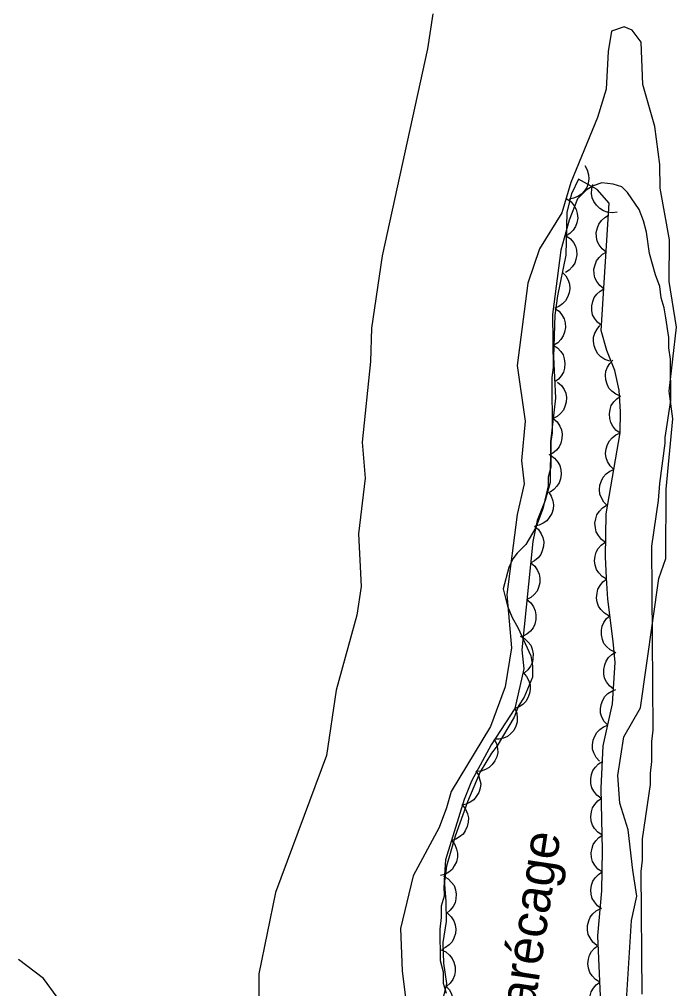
# Model space of a CAD drawing. Extents: x 282461 to 284471, y 5554090 to 5557646.
# Drawn here: x 283686.1 to 283739.6, y 5556240.1 to 5556319.1 of the extents above; entities that cross this region are included whole.
import ezdxf

# ---------------------------------------------------------------- set-up
doc = ezdxf.new("R2010")
doc.units = 0
for name, color, linetype in [('Niveau 1', 7, 'Continuous'), ('Niveau 2', 7, 'Continuous'), ('Niveau 44', 7, 'Continuous'), ('Niveau 7', 7, 'Continuous')]:
    doc.layers.add(name, color=color, linetype=linetype)

msp = doc.modelspace()

# ---------------------------------------------------------------- linework, layer by layer
at = {"layer": 'Niveau 1'}
for points in [[(283719.77, 5556319.58), (283719.34, 5556316.74), (283715.65, 5556299.85), (283714.77, 5556293.96), (283714.7, 5556291.23), (283714.03, 5556284.67), (283714.26, 5556281.72), (283713.71, 5556277.18), (283713.95, 5556272.88), (283713.58, 5556270.55)], [(283713.58, 5556270.55), (283711.9, 5556264.45), (283711.12, 5556259.1), (283706.96, 5556247.93), (283705.59, 5556241.31), (283705.59, 5556235.66)], [(283689.18, 5556239.4), (283688.05, 5556240.94), (283686.03, 5556242.47)]]:
    msp.add_lwpolyline(points, dxfattribs=at)
at = {"layer": 'Niveau 2'}
msp.add_lwpolyline([(283735.53, 5556238.7), (283735.96, 5556245.65), (283736.4, 5556247.64), (283736.07, 5556249.75), (283735.69, 5556253.06), (283735.01, 5556255.22), (283734.84, 5556257.49), (283735.34, 5556260.64), (283736.71, 5556263.01), (283738.18, 5556273.54), (283738.77, 5556275.18), (283738.8, 5556280.82), (283739.33, 5556286.56), (283739.03, 5556288.83), (283739.64, 5556294.04), (283739.03, 5556297.75), (283739.05, 5556301.15), (283738.31, 5556305.38), (283738.28, 5556307.29), (283737.88, 5556310.41), (283736.88, 5556313.82), (283736.74, 5556317.28), (283736.03, 5556318.24), (283735.38, 5556318.51), (283734.33, 5556318.17), (283734.07, 5556316.5), (283733.9, 5556313.43), (283733.2, 5556311.14), (283731.01, 5556305.83), (283730.28, 5556303.37), (283728.46, 5556300.41), (283727.53, 5556297.63), (283726.65, 5556290.91), (283727.31, 5556286.37), (283727, 5556283.16), (283727.21, 5556281.26), (283726.65, 5556278.76), (283725.82, 5556272.23), (283726.18, 5556267.88), (283725.67, 5556264.72), (283724.49, 5556261.47), (283721.26, 5556256.17), (283720.9, 5556254.84), (283720.3, 5556253.24), (283718.17, 5556249.31), (283717.14, 5556245.01), (283717.28, 5556241.55), (283717.82, 5556237.19)], dxfattribs=at)
at = {"layer": 'Niveau 44'}
for points in [[(283732.15, 5556307.21), (283732.36, 5556306.85), (283732.47, 5556306.46), (283732.5, 5556306.13), (283732.44, 5556305.78), (283732.32, 5556305.43), (283732.1, 5556305.12), (283731.89, 5556304.87), (283731.59, 5556304.68), (283731.25, 5556304.54), (283730.9, 5556304.48)], [(283733.53, 5556237.64), (283733.21, 5556244.4), (283733.55, 5556248.08), (283733.59, 5556251.39), (283733.5, 5556256.45), (283733.65, 5556259.9), (283734.42, 5556263.32), (283734.63, 5556266.69), (283734.48, 5556268.42), (283734.03, 5556271.86), (283733.92, 5556273.61), (283733.84, 5556275.31), (283733.9, 5556278.82), (283735.03, 5556285.43), (283735.06, 5556287.14), (283734.96, 5556288.89), (283734.62, 5556290.49), (283733.96, 5556292.12), (283733.5, 5556293.76), (283734.15, 5556304.15), (283733.17, 5556305.26), (283731.64, 5556306.1), (283731.09, 5556304.9), (283730.69, 5556303.41), (283730.61, 5556299.9), (283729.93, 5556296.6), (283729.71, 5556295.01), (283729.62, 5556291.63)], [(283734.81, 5556303.41), (283734.39, 5556303.35), (283733.99, 5556303.42), (283733.68, 5556303.52), (283733.38, 5556303.71), (283733.12, 5556303.97), (283732.91, 5556304.29), (283732.77, 5556304.59), (283732.72, 5556304.94), (283732.73, 5556305.31), (283732.82, 5556305.66)], [(283730.71, 5556304.49), (283731.06, 5556304.25), (283731.3, 5556303.93), (283731.47, 5556303.64), (283731.55, 5556303.3), (283731.58, 5556302.93), (283731.5, 5556302.55), (283731.41, 5556302.24), (283731.21, 5556301.95), (283730.95, 5556301.68), (283730.65, 5556301.49)], [(283733.9, 5556300.16), (283733.57, 5556300.42), (283733.33, 5556300.75), (283733.18, 5556301.04), (283733.11, 5556301.39), (283733.1, 5556301.76), (283733.19, 5556302.13), (283733.3, 5556302.44), (283733.51, 5556302.72), (283733.78, 5556302.98), (283734.09, 5556303.16)], [(283730.65, 5556301.49), (283730.99, 5556301.25), (283731.24, 5556300.93), (283731.4, 5556300.64), (283731.48, 5556300.3), (283731.51, 5556299.93), (283731.43, 5556299.55), (283731.34, 5556299.24), (283731.14, 5556298.95), (283730.88, 5556298.68), (283730.58, 5556298.49)], [(283733.71, 5556297.17), (283733.38, 5556297.42), (283733.15, 5556297.75), (283732.99, 5556298.05), (283732.92, 5556298.39), (283732.91, 5556298.76), (283733, 5556299.13), (283733.11, 5556299.44), (283733.32, 5556299.72), (283733.59, 5556299.98), (283733.9, 5556300.16)], [(283730.33, 5556298.52), (283730.62, 5556298.22), (283730.8, 5556297.86), (283730.92, 5556297.55), (283730.93, 5556297.19), (283730.89, 5556296.83), (283730.75, 5556296.47), (283730.6, 5556296.18), (283730.35, 5556295.93), (283730.05, 5556295.72), (283729.72, 5556295.58)], [(283733.53, 5556294.17), (283733.19, 5556294.43), (283732.96, 5556294.76), (283732.8, 5556295.05), (283732.74, 5556295.4), (283732.73, 5556295.77), (283732.81, 5556296.14), (283732.92, 5556296.45), (283733.13, 5556296.73), (283733.4, 5556296.98), (283733.71, 5556297.17)], [(283729.72, 5556295.57), (283730.06, 5556295.33), (283730.31, 5556295), (283730.48, 5556294.72), (283730.56, 5556294.38), (283730.58, 5556294.01), (283730.51, 5556293.63), (283730.41, 5556293.32), (283730.21, 5556293.03), (283729.95, 5556292.76), (283729.65, 5556292.57)], [(283734.2, 5556291.27), (283733.8, 5556291.4), (283733.47, 5556291.63), (283733.23, 5556291.86), (283733.05, 5556292.16), (283732.92, 5556292.51), (283732.88, 5556292.89), (283732.88, 5556293.22), (283732.99, 5556293.55), (283733.16, 5556293.88), (283733.39, 5556294.16)], [(283729.58, 5556292.57), (283729.93, 5556292.35), (283730.2, 5556292.05), (283730.39, 5556291.77), (283730.49, 5556291.44), (283730.54, 5556291.07), (283730.5, 5556290.69), (283730.42, 5556290.37), (283730.24, 5556290.07), (283730.01, 5556289.79), (283729.72, 5556289.57)], [(283729.62, 5556291.63), (283729.78, 5556288.24), (283729.37, 5556284.69), (283729.34, 5556281.37), (283728.92, 5556279.9), (283728.28, 5556278.27), (283727.94, 5556276.57), (283727.02, 5556267.73), (283727.2, 5556266.17), (283726.46, 5556262.94)], [(283735.06, 5556288.41), (283734.68, 5556288.57), (283734.36, 5556288.82), (283734.13, 5556289.06), (283733.97, 5556289.38), (283733.87, 5556289.73), (283733.85, 5556290.11), (283733.87, 5556290.44), (283734, 5556290.77), (283734.19, 5556291.08), (283734.44, 5556291.34)], [(283729.93, 5556289.56), (283730.25, 5556289.29), (283730.47, 5556288.95), (283730.61, 5556288.65), (283730.66, 5556288.3), (283730.65, 5556287.93), (283730.54, 5556287.56), (283730.42, 5556287.26), (283730.19, 5556286.99), (283729.91, 5556286.75), (283729.59, 5556286.58)], [(283735.03, 5556285.4), (283734.69, 5556285.64), (283734.44, 5556285.96), (283734.27, 5556286.25), (283734.19, 5556286.59), (283734.16, 5556286.96), (283734.23, 5556287.33), (283734.32, 5556287.64), (283734.52, 5556287.94), (283734.78, 5556288.2), (283735.08, 5556288.4)], [(283729.59, 5556286.58), (283729.91, 5556286.31), (283730.12, 5556285.97), (283730.26, 5556285.67), (283730.31, 5556285.32), (283730.3, 5556284.95), (283730.2, 5556284.58), (283730.07, 5556284.28), (283729.85, 5556284.01), (283729.56, 5556283.77), (283729.24, 5556283.6)], [(283734.52, 5556282.44), (283734.22, 5556282.73), (283734.02, 5556283.09), (283733.9, 5556283.39), (283733.86, 5556283.74), (283733.9, 5556284.11), (283734.02, 5556284.47), (283734.16, 5556284.77), (283734.4, 5556285.02), (283734.7, 5556285.25), (283735.02, 5556285.4)], [(283729.36, 5556283.59), (283729.7, 5556283.36), (283729.96, 5556283.04), (283730.13, 5556282.75), (283730.21, 5556282.41), (283730.24, 5556282.05), (283730.18, 5556281.67), (283730.08, 5556281.35), (283729.89, 5556281.06), (283729.63, 5556280.79), (283729.33, 5556280.59)], [(283734.01, 5556279.48), (283733.71, 5556279.77), (283733.51, 5556280.13), (283733.39, 5556280.43), (283733.36, 5556280.78), (283733.39, 5556281.15), (283733.52, 5556281.51), (283733.66, 5556281.81), (283733.9, 5556282.07), (283734.19, 5556282.29), (283734.52, 5556282.44)], [(283729.19, 5556280.6), (283729.43, 5556280.26), (283729.55, 5556279.87), (283729.61, 5556279.54), (283729.57, 5556279.19), (283729.47, 5556278.84), (283729.27, 5556278.51), (283729.07, 5556278.25), (283728.78, 5556278.05), (283728.45, 5556277.89), (283728.1, 5556277.81)], [(283733.86, 5556276.49), (283733.52, 5556276.73), (283733.27, 5556277.05), (283733.1, 5556277.34), (283733.02, 5556277.68), (283732.99, 5556278.05), (283733.06, 5556278.42), (283733.15, 5556278.74), (283733.35, 5556279.03), (283733.61, 5556279.3), (283733.91, 5556279.49)], [(283728.07, 5556277.8), (283728.39, 5556277.53), (283728.61, 5556277.19), (283728.75, 5556276.89), (283728.81, 5556276.54), (283728.8, 5556276.17), (283728.7, 5556275.8), (283728.58, 5556275.5), (283728.35, 5556275.23), (283728.07, 5556274.98), (283727.76, 5556274.81)], [(283733.93, 5556273.49), (283733.57, 5556273.71), (283733.3, 5556274.01), (283733.11, 5556274.29), (283733.01, 5556274.62), (283732.96, 5556274.99), (283733, 5556275.37), (283733.08, 5556275.69), (283733.26, 5556275.99), (283733.5, 5556276.27), (283733.78, 5556276.49)], [(283727.76, 5556274.81), (283728.08, 5556274.54), (283728.3, 5556274.2), (283728.44, 5556273.91), (283728.5, 5556273.56), (283728.49, 5556273.19), (283728.39, 5556272.82), (283728.27, 5556272.52), (283728.04, 5556272.24), (283727.76, 5556272), (283727.45, 5556271.83)], [(283734.12, 5556270.5), (283733.76, 5556270.71), (283733.48, 5556271.01), (283733.29, 5556271.28), (283733.18, 5556271.61), (283733.12, 5556271.98), (283733.16, 5556272.36), (283733.23, 5556272.68), (283733.41, 5556272.98), (283733.64, 5556273.27), (283733.93, 5556273.49)], [(283727.45, 5556271.83), (283727.77, 5556271.56), (283727.99, 5556271.22), (283728.13, 5556270.92), (283728.18, 5556270.57), (283728.18, 5556270.2), (283728.08, 5556269.83), (283727.96, 5556269.53), (283727.73, 5556269.26), (283727.45, 5556269.01), (283727.14, 5556268.84)], [(283734.6, 5556267.53), (283734.22, 5556267.72), (283733.93, 5556268), (283733.72, 5556268.25), (283733.59, 5556268.58), (283733.51, 5556268.94), (283733.52, 5556269.32), (283733.57, 5556269.65), (283733.72, 5556269.96), (283733.94, 5556270.27), (283734.21, 5556270.51)], [(283726.89, 5556268.84), (283727.26, 5556268.65), (283727.55, 5556268.36), (283727.76, 5556268.1), (283727.88, 5556267.78), (283727.96, 5556267.41), (283727.94, 5556267.03), (283727.89, 5556266.71), (283727.73, 5556266.39), (283727.51, 5556266.09), (283727.24, 5556265.86)], [(283734.5, 5556264.53), (283734.16, 5556264.79), (283733.93, 5556265.12), (283733.77, 5556265.41), (283733.71, 5556265.76), (283733.7, 5556266.12), (283733.78, 5556266.5), (283733.89, 5556266.81), (283734.1, 5556267.09), (283734.37, 5556267.34), (283734.68, 5556267.53)], [(283727.13, 5556265.87), (283727.42, 5556265.56), (283727.59, 5556265.19), (283727.7, 5556264.88), (283727.71, 5556264.53), (283727.66, 5556264.16), (283727.51, 5556263.81), (283727.36, 5556263.52), (283727.1, 5556263.28), (283726.8, 5556263.07), (283726.46, 5556262.94)], [(283734.03, 5556261.58), (283733.74, 5556261.88), (283733.56, 5556262.25), (283733.45, 5556262.56), (283733.44, 5556262.91), (283733.49, 5556263.28), (283733.64, 5556263.63), (283733.79, 5556263.92), (283734.05, 5556264.16), (283734.35, 5556264.37), (283734.69, 5556264.5)], [(283726.46, 5556262.94), (283724.53, 5556259.99), (283722.93, 5556257.01), (283722.33, 5556255.52), (283720.81, 5556250.61), (283720.69, 5556248.95), (283720.84, 5556247.2), (283720.87, 5556245.58), (283720.59, 5556243.86), (283720.64, 5556242.18), (283720.9, 5556240.51), (283720.08, 5556237.06)], [(283726.46, 5556262.94), (283726.62, 5556262.55), (283726.66, 5556262.15), (283726.65, 5556261.82), (283726.54, 5556261.49), (283726.37, 5556261.16), (283726.11, 5556260.88), (283725.86, 5556260.66), (283725.54, 5556260.52), (283725.18, 5556260.43), (283724.82, 5556260.43)], [(283733.37, 5556258.65), (283733.08, 5556258.95), (283732.9, 5556259.32), (283732.8, 5556259.63), (283732.78, 5556259.98), (283732.83, 5556260.35), (283732.98, 5556260.7), (283733.13, 5556260.99), (283733.39, 5556261.23), (283733.69, 5556261.44), (283734.03, 5556261.58)], [(283724.78, 5556260.45), (283724.97, 5556260.08), (283725.05, 5556259.68), (283725.07, 5556259.35), (283724.98, 5556259.01), (283724.84, 5556258.67), (283724.6, 5556258.37), (283724.38, 5556258.13), (283724.07, 5556257.96), (283723.72, 5556257.84), (283723.36, 5556257.81)], [(283733.46, 5556255.62), (283733.13, 5556255.87), (283732.89, 5556256.2), (283732.73, 5556256.48), (283732.65, 5556256.83), (283732.64, 5556257.2), (283732.72, 5556257.57), (283732.82, 5556257.88), (283733.02, 5556258.17), (283733.29, 5556258.43), (283733.59, 5556258.62)], [(283723.27, 5556257.85), (283723.5, 5556257.5), (283723.62, 5556257.11), (283723.68, 5556256.79), (283723.63, 5556256.44), (283723.52, 5556256.09), (283723.32, 5556255.76), (283723.12, 5556255.5), (283722.83, 5556255.3), (283722.5, 5556255.14), (283722.15, 5556255.07)], [(283722.19, 5556255.05), (283722.45, 5556254.73), (283722.6, 5556254.35), (283722.68, 5556254.03), (283722.66, 5556253.68), (283722.59, 5556253.31), (283722.41, 5556252.97), (283722.24, 5556252.7), (283721.96, 5556252.47), (283721.64, 5556252.29), (283721.3, 5556252.18)], [(283733.57, 5556252.62), (283733.22, 5556252.85), (283732.96, 5556253.16), (283732.78, 5556253.44), (283732.68, 5556253.77), (283732.64, 5556254.14), (283732.7, 5556254.52), (283732.78, 5556254.84), (283732.97, 5556255.13), (283733.22, 5556255.41), (283733.51, 5556255.62)], [(283733.57, 5556249.62), (283733.23, 5556249.85), (283732.97, 5556250.17), (283732.8, 5556250.46), (283732.72, 5556250.8), (283732.69, 5556251.17), (283732.76, 5556251.55), (283732.85, 5556251.86), (283733.05, 5556252.15), (283733.3, 5556252.42), (283733.6, 5556252.62)], [(283721.3, 5556252.18), (283721.56, 5556251.86), (283721.71, 5556251.48), (283721.79, 5556251.16), (283721.78, 5556250.81), (283721.7, 5556250.45), (283721.53, 5556250.11), (283721.35, 5556249.83), (283721.08, 5556249.61), (283720.75, 5556249.42), (283720.41, 5556249.32)], [(283733.53, 5556246.62), (283733.19, 5556246.85), (283732.94, 5556247.17), (283732.77, 5556247.46), (283732.68, 5556247.8), (283732.65, 5556248.17), (283732.72, 5556248.54), (283732.81, 5556248.86), (283733.01, 5556249.15), (283733.27, 5556249.42), (283733.57, 5556249.62)], [(283720.66, 5556249.26), (283721.03, 5556249.06), (283721.31, 5556248.76), (283721.51, 5556248.5), (283721.62, 5556248.17), (283721.69, 5556247.8), (283721.66, 5556247.42), (283721.6, 5556247.1), (283721.43, 5556246.79), (283721.2, 5556246.5), (283720.92, 5556246.27)], [(283720.98, 5556246.26), (283721.28, 5556245.97), (283721.49, 5556245.62), (283721.61, 5556245.31), (283721.65, 5556244.96), (283721.62, 5556244.59), (283721.49, 5556244.23), (283721.36, 5556243.93), (283721.12, 5556243.67), (283720.82, 5556243.45), (283720.5, 5556243.3)], [(283733.14, 5556243.63), (283732.82, 5556243.9), (283732.59, 5556244.24), (283732.44, 5556244.53), (283732.39, 5556244.88), (283732.39, 5556245.25), (283732.49, 5556245.62), (283732.6, 5556245.92), (283732.82, 5556246.2), (283733.1, 5556246.45), (283733.42, 5556246.62)], [(283720.47, 5556243.28), (283720.85, 5556243.1), (283721.15, 5556242.82), (283721.36, 5556242.57), (283721.5, 5556242.25), (283721.59, 5556241.89), (283721.59, 5556241.51), (283721.55, 5556241.18), (283721.4, 5556240.86), (283721.19, 5556240.56), (283720.93, 5556240.31)], [(283733.39, 5556240.63), (283733.03, 5556240.85), (283732.76, 5556241.15), (283732.58, 5556241.43), (283732.47, 5556241.76), (283732.42, 5556242.13), (283732.47, 5556242.51), (283732.54, 5556242.83), (283732.72, 5556243.13), (283732.96, 5556243.41), (283733.25, 5556243.63)], [(283720.85, 5556240.31), (283721.14, 5556240.01), (283721.31, 5556239.64), (283721.41, 5556239.32), (283721.42, 5556238.97), (283721.37, 5556238.61), (283721.22, 5556238.25), (283721.06, 5556237.97), (283720.8, 5556237.73), (283720.5, 5556237.52), (283720.16, 5556237.39)], [(283733.53, 5556237.63), (283733.17, 5556237.85), (283732.9, 5556238.16), (283732.72, 5556238.43), (283732.61, 5556238.76), (283732.56, 5556239.13), (283732.61, 5556239.51), (283732.68, 5556239.83), (283732.86, 5556240.13), (283733.1, 5556240.42), (283733.39, 5556240.63)]]:
    msp.add_lwpolyline(points, dxfattribs=at)
at = {"layer": 'Niveau 7'}
msp.add_lwpolyline([(283736.84, 5556239.65), (283736.76, 5556249.65), (283736.87, 5556250.58), (283736.86, 5556252.32), (283737.52, 5556256.75), (283737.52, 5556257.68), (283737.63, 5556258.61), (283737.61, 5556260.24), (283737.72, 5556261.17), (283737.61, 5556276.18), (283738.17, 5556279.91), (283738.27, 5556281.3), (283738.72, 5556284.57), (283738.71, 5556285.03), (283739.16, 5556288.06), (283739.13, 5556291.43), (283739.01, 5556292.36), (283739, 5556293.18), (283738.76, 5556294.8), (283738.63, 5556295.62), (283738.39, 5556296.43), (283738.27, 5556297.36), (283737.91, 5556298.29), (283737.43, 5556300.03), (283737.19, 5556301.77), (283736.95, 5556302.7), (283736.59, 5556303.63), (283735.65, 5556305.01), (283735.18, 5556305.47), (283734.48, 5556305.7), (283733.54, 5556305.81), (283732.85, 5556305.57), (283732.27, 5556305.21), (283731.57, 5556304.51), (283730.88, 5556302.76), (283730.2, 5556300.31), (283729.54, 5556295.06), (283729.58, 5556290.76), (283729.47, 5556289.94), (283729.5, 5556285.41), (283729.39, 5556284.71), (283729.4, 5556282.61), (283729.18, 5556281.8), (283729.18, 5556281.1), (283728.73, 5556279.23), (283728.16, 5556277.71), (283727.35, 5556276.31), (283726.66, 5556275.61), (283726.31, 5556275.14), (283725.97, 5556274.44), (283725.51, 5556272.69), (283725.87, 5556271.29), (283726.23, 5556270.37), (283726.7, 5556269.56), (283727.77, 5556267.24), (283727.89, 5556266.43), (283727.9, 5556265.5), (283727.21, 5556263.86), (283726.75, 5556263.16), (283726.41, 5556262.23), (283725.03, 5556259.89), (283724.57, 5556259.3), (283723.64, 5556257.78), (283722.61, 5556255.33), (283721.59, 5556252.53), (283720.9, 5556250.08), (283720.68, 5556248.45), (283720.69, 5556247.63), (283720.46, 5556246.82), (283720.47, 5556245.89), (283720.36, 5556244.96), (283720.38, 5556242.4), (283720.62, 5556241.47), (283720.63, 5556240.54), (283720.87, 5556239.73)], dxfattribs=at)

# ---------------------------------------------------------------- texts
msp.add_text('Marécage', height=2.9999, rotation=81.51387, dxfattribs=at).set_placement((283727.57, 5556235.07))

doc.saveas('drawing.dxf')
